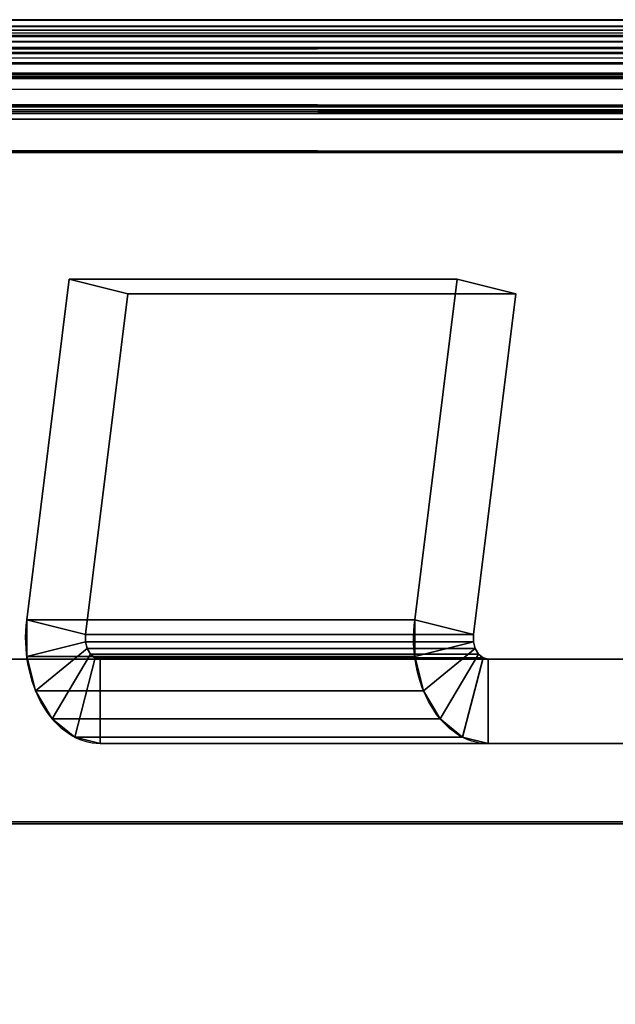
# Model space of a CAD drawing. Header units: millimetres. Extents: x -603 to 3703, y -120 to 193.
# Tile 265 of 656: x 421 to 435, y 170 to 193. Entities that reach past the tile are written whole.
import ezdxf

# ---------------------------------------------------------------- set-up
doc = ezdxf.new("R2010")
doc.units = ezdxf.units.MM
doc.layers.add('151', color=7, linetype='Continuous', true_color=0xffffff)

# ---------------------------------------------------------------- blocks, each defined once
blk = doc.blocks.new('UG_SURFACE_001')
at = {"layer": '151', "color": 252, "linetype": 'Continuous', "lineweight": 35}
for points in [[(602.5, -35, 2213), (602.5, 174.4, 2213), (-602.5, 174.4, 2213), (-602.5, -35, 2213)], [(-602.5, 174.4, 2213), (602.5, 174.4, 2213), (452.5, 174.4, 2063), (-452.5, 174.4, 2063)], [(-452.5, -35, 2063), (-452.5, 174.4, 2063), (452.5, 174.4, 2063), (452.5, -35, 2063)]]:
    blk.add_3dface(points, dxfattribs=at)
blk = doc.blocks.new('UG_SURFACE_015')
at = {"layer": '151', "color": 252, "linetype": 'Continuous', "lineweight": 35}
for points in [[(420.895, 179.234, 2051.728), (421.901, 187.3, 2050.723), (423.294, 186.953, 2049.33), (422.288, 178.887, 2050.335)], [(431.093, 187.3, 2059.915), (421.901, 187.3, 2050.723), (420.895, 179.234, 2051.728), (430.088, 179.234, 2060.92)], [(432.486, 186.953, 2058.522), (423.294, 186.953, 2049.33), (421.901, 187.3, 2050.723), (431.093, 187.3, 2059.915)], [(431.48, 178.887, 2059.528), (432.486, 186.953, 2058.522), (431.093, 187.3, 2059.915), (430.088, 179.234, 2060.92)], [(431.48, 178.887, 2059.528), (422.288, 178.887, 2050.335), (423.294, 186.953, 2049.33), (432.486, 186.953, 2058.522)], [(422.288, 178.887, 2050.335), (422.288, 178.713, 2050.335), (420.895, 178.366, 2051.728), (420.895, 179.234, 2051.728)], [(430.088, 179.234, 2060.92), (420.895, 179.234, 2051.728), (420.895, 178.366, 2051.728), (430.088, 178.366, 2060.92)], [(430.088, 179.234, 2060.92), (430.088, 178.366, 2060.92), (431.48, 178.713, 2059.528), (431.48, 178.887, 2059.528)], [(421.105, 177.55, 2051.518), (420.895, 178.366, 2051.728), (422.288, 178.713, 2050.335), (422.33, 178.55, 2050.293)], [(431.48, 178.713, 2059.528), (422.288, 178.713, 2050.335), (422.288, 178.887, 2050.335), (431.48, 178.887, 2059.528)], [(431.522, 178.55, 2059.486), (422.33, 178.55, 2050.293), (422.288, 178.713, 2050.335), (431.48, 178.713, 2059.528)], [(430.088, 178.366, 2060.92), (430.298, 177.55, 2060.711), (431.522, 178.55, 2059.486), (431.48, 178.713, 2059.528)], [(421.5, 176.885, 2051.124), (421.105, 177.55, 2051.518), (422.33, 178.55, 2050.293), (422.409, 178.417, 2050.215)], [(431.601, 178.417, 2059.407), (422.409, 178.417, 2050.215), (422.33, 178.55, 2050.293), (431.522, 178.55, 2059.486)], [(431.601, 178.417, 2059.407), (431.522, 178.55, 2059.486), (430.298, 177.55, 2060.711), (430.692, 176.885, 2060.316)], [(430.088, 178.366, 2060.92), (420.895, 178.366, 2051.728), (421.105, 177.55, 2051.518), (430.298, 177.55, 2060.711)], [(422.409, 178.417, 2050.215), (422.515, 178.33, 2050.108), (422.031, 176.451, 2050.592), (421.5, 176.885, 2051.124)], [(422.636, 176.3, 2049.987), (422.031, 176.451, 2050.592), (422.515, 178.33, 2050.108), (422.636, 178.3, 2049.987)], [(431.708, 178.33, 2059.301), (422.515, 178.33, 2050.108), (422.409, 178.417, 2050.215), (431.601, 178.417, 2059.407)], [(431.828, 178.3, 2059.18), (422.636, 178.3, 2049.987), (422.515, 178.33, 2050.108), (431.708, 178.33, 2059.301)], [(446.628, 178.3, 2037.309), (444.507, 178.3, 2035.188), (422.636, 178.3, 2049.987), (431.828, 178.3, 2059.18)], [(444.507, 178.3, 2035.188), (446.171, 178.3, 2033.524), (442.635, 178.3, 2029.988), (422.636, 178.3, 2049.987)], [(442.635, 176.3, 2029.988), (422.636, 176.3, 2049.987), (422.636, 178.3, 2049.987), (442.635, 178.3, 2029.988)], [(430.692, 176.885, 2060.316), (431.224, 176.451, 2059.784), (431.708, 178.33, 2059.301), (431.601, 178.417, 2059.407)], [(431.828, 178.3, 2059.18), (431.708, 178.33, 2059.301), (431.224, 176.451, 2059.784), (431.828, 176.3, 2059.18)], [(431.828, 178.3, 2059.18), (451.828, 178.3, 2039.181), (448.292, 178.3, 2035.645), (446.628, 178.3, 2037.309)], [(451.828, 178.3, 2039.181), (431.828, 178.3, 2059.18), (431.828, 176.3, 2059.18), (451.828, 176.3, 2039.181)], [(430.298, 177.55, 2060.711), (421.105, 177.55, 2051.518), (421.5, 176.885, 2051.124), (430.692, 176.885, 2060.316)], [(430.692, 176.885, 2060.316), (421.5, 176.885, 2051.124), (422.031, 176.451, 2050.592), (431.224, 176.451, 2059.784)], [(431.224, 176.451, 2059.784), (422.031, 176.451, 2050.592), (422.636, 176.3, 2049.987), (431.828, 176.3, 2059.18)], [(431.828, 176.3, 2059.18), (422.636, 176.3, 2049.987), (444.507, 176.3, 2035.188), (446.628, 176.3, 2037.309)], [(422.636, 176.3, 2049.987), (442.635, 176.3, 2029.988), (446.171, 176.3, 2033.524), (444.507, 176.3, 2035.188)], [(446.628, 176.3, 2037.309), (448.292, 176.3, 2035.645), (451.828, 176.3, 2039.181), (431.828, 176.3, 2059.18)]]:
    blk.add_3dface(points, dxfattribs=at)
blk = doc.blocks.new('UG_SURFACE_073')
at = {"layer": '151', "color": 7, "linetype": 'Continuous', "lineweight": 35}
for points in [[(-468.61, 193.197, 2077.111), (468.612, 193.204, 2077.112), (467.65, 193.45, 2076.15)], [(467.65, 193.45, 2076.15), (-467.65, 193.45, 2076.15), (-468.61, 193.197, 2077.111)], [(467.65, 193.45, 2076.15), (413.65, 193.45, 2022.15), (-413.65, 193.45, 2022.15), (-467.65, 193.45, 2076.15)], [(467.65, 193.3, 2076.15), (413.65, 193.3, 2022.15), (413.65, 193.45, 2022.15), (467.65, 193.45, 2076.15)], [(-469.2, 193.042, 2077.7), (469.161, 193.064, 2077.661), (468.612, 193.204, 2077.112)], [(468.612, 193.204, 2077.112), (-468.61, 193.197, 2077.111), (-469.2, 193.042, 2077.7)], [(468.749, 193.071, 2077.249), (-468.753, 193.073, 2077.253), (-467.658, 193.3, 2076.158)], [(468.657, 193.126, 2077.157), (-467.658, 193.3, 2076.158), (-467.65, 193.3, 2076.15)], [(468.657, 193.126, 2077.157), (468.749, 193.071, 2077.249), (-467.658, 193.3, 2076.158)], [(467.65, 193.3, 2076.15), (-467.65, 193.3, 2076.15), (-413.65, 193.3, 2022.15), (413.65, 193.3, 2022.15)], [(-467.65, 193.3, 2076.15), (467.65, 193.3, 2076.15), (468.657, 193.126, 2077.157)], [(469.761, 192.404, 2078.261), (-469.768, 192.412, 2078.268), (-468.837, 193.055, 2077.337)], [(-469.474, 192.788, 2077.974), (469.476, 192.79, 2077.976), (469.161, 193.064, 2077.661)], [(-469.2, 193.042, 2077.7), (-469.474, 192.788, 2077.974), (469.161, 193.064, 2077.661)], [(469.671, 192.518, 2078.171), (-468.837, 193.055, 2077.337), (-468.753, 193.073, 2077.253)], [(469.671, 192.518, 2078.171), (469.761, 192.404, 2078.261), (-468.837, 193.055, 2077.337)], [(-468.753, 193.073, 2077.253), (468.749, 193.071, 2077.249), (469.671, 192.518, 2078.171)], [(-470.187, 192.126, 2078.687), (470.172, 192.187, 2078.672), (469.476, 192.79, 2077.976)], [(469.476, 192.79, 2077.976), (-469.474, 192.788, 2077.974), (-470.187, 192.126, 2078.687)], [(470.421, 191.389, 2078.921), (-470.152, 191.955, 2078.652), (-469.805, 192.387, 2078.305)], [(470.264, 191.773, 2078.763), (-469.805, 192.387, 2078.305), (-469.768, 192.412, 2078.268)], [(470.264, 191.773, 2078.763), (470.421, 191.389, 2078.921), (-469.805, 192.387, 2078.305)], [(-469.768, 192.412, 2078.268), (469.761, 192.404, 2078.261), (470.264, 191.773, 2078.763)], [(-470.269, 192.05, 2078.769), (-470.629, 191.258, 2079.129), (470.644, 191.279, 2079.144)], [(-470.187, 192.126, 2078.687), (-470.269, 192.05, 2078.769), (470.644, 191.279, 2079.144)], [(-470.187, 192.126, 2078.687), (470.193, 192.146, 2078.693), (470.172, 192.187, 2078.672)], [(470.644, 191.279, 2079.144), (470.193, 192.146, 2078.693), (-470.187, 192.126, 2078.687)], [(470.421, 191.389, 2078.921), (-470.429, 191.394, 2078.929), (-470.152, 191.955, 2078.652)], [(470.65, 190.3, 2079.15), (-470.645, 190.481, 2079.144), (-470.486, 191.279, 2078.986)], [(-470.629, 191.258, 2079.129), (470.645, 191.273, 2079.145), (470.644, 191.279, 2079.144)], [(470.8, 190.3, 2079.3), (470.645, 191.273, 2079.145), (-470.629, 191.258, 2079.129)], [(470.545, 191.085, 2079.046), (-470.486, 191.279, 2078.986), (-470.429, 191.394, 2078.929)], [(470.545, 191.085, 2079.046), (470.65, 190.3, 2079.15), (-470.486, 191.279, 2078.986)], [(-470.429, 191.394, 2078.929), (470.421, 191.389, 2078.921), (470.545, 191.085, 2079.046)], [(-470.691, 191.121, 2079.191), (-470.8, 190.3, 2079.3), (470.8, 190.3, 2079.3)], [(-470.629, 191.258, 2079.129), (-470.691, 191.121, 2079.191), (470.8, 190.3, 2079.3)], [(470.65, 190.3, 2079.15), (-470.65, 190.3, 2079.15), (-470.645, 190.481, 2079.144)], [(-470.8, 190.3, 2079.3), (-470.8, 174.45, 2079.3), (470.8, 174.45, 2079.3), (470.8, 190.3, 2079.3)], [(470.65, 190.3, 2079.15), (470.65, 174.45, 2079.15), (-470.65, 174.45, 2079.15), (-470.65, 190.3, 2079.15)], [(470.65, 174.45, 2079.15), (470.8, 174.45, 2079.3), (-470.8, 174.45, 2079.3), (-470.65, 174.45, 2079.15)]]:
    blk.add_3dface(points, dxfattribs=at)
blk = doc.blocks.new('UG_SURFACE_075')
at = {"layer": '151', "color": 14, "linetype": 'Continuous', "lineweight": 35}
for points in [[(-468.565, 193.059, 2077.065), (468.566, 193.066, 2077.066), (467.65, 193.3, 2076.15)], [(467.65, 193.3, 2076.15), (-467.65, 193.3, 2076.15), (-468.565, 193.059, 2077.065)], [(467.65, 193.3, 2076.15), (465.65, 193.3, 2074.15), (-465.65, 193.3, 2074.15), (-467.65, 193.3, 2076.15)], [(465.65, 174.45, 2074.15), (-465.65, 174.45, 2074.15), (-465.65, 193.3, 2074.15), (465.65, 193.3, 2074.15)], [(-469.387, 192.67, 2077.887), (469.389, 192.672, 2077.889), (469.089, 192.933, 2077.589)], [(-469.126, 192.912, 2077.626), (-469.387, 192.67, 2077.887), (469.089, 192.933, 2077.589)], [(-469.126, 192.912, 2077.626), (469.089, 192.933, 2077.589), (468.566, 193.066, 2077.066)], [(468.566, 193.066, 2077.066), (-468.565, 193.059, 2077.065), (-469.126, 192.912, 2077.626)], [(-470.066, 192.039, 2078.566), (470.052, 192.097, 2078.552), (469.389, 192.672, 2077.889)], [(469.389, 192.672, 2077.889), (-469.387, 192.67, 2077.887), (-470.066, 192.039, 2078.566)], [(-470.144, 191.967, 2078.645), (-470.487, 191.212, 2078.987), (470.502, 191.232, 2079.002)], [(-470.066, 192.039, 2078.566), (-470.144, 191.967, 2078.645), (470.502, 191.232, 2079.002)], [(-470.066, 192.039, 2078.566), (470.072, 192.058, 2078.572), (470.052, 192.097, 2078.552)], [(470.502, 191.232, 2079.002), (470.072, 192.058, 2078.572), (-470.066, 192.039, 2078.566)], [(-470.546, 191.082, 2079.046), (-470.65, 190.3, 2079.15), (470.65, 190.3, 2079.15)], [(-470.487, 191.212, 2078.987), (-470.546, 191.082, 2079.046), (470.65, 190.3, 2079.15)], [(-470.487, 191.212, 2078.987), (470.502, 191.227, 2079.002), (470.502, 191.232, 2079.002)], [(470.65, 190.3, 2079.15), (470.502, 191.227, 2079.002), (-470.487, 191.212, 2078.987)], [(-470.65, 190.3, 2079.15), (-470.65, 174.45, 2079.15), (470.65, 174.45, 2079.15), (470.65, 190.3, 2079.15)], [(465.65, 174.45, 2074.15), (470.65, 174.45, 2079.15), (-470.65, 174.45, 2079.15), (-465.65, 174.45, 2074.15)]]:
    blk.add_3dface(points, dxfattribs=at)
blk = doc.blocks.new('UG_SURFACE_076')
at = {"layer": '151', "color": 41, "linetype": 'Continuous', "lineweight": 35}
for points in [[(-465.65, 193.3, 2074.15), (-465.65, 178.3, 2074.15), (465.65, 178.3, 2074.15), (465.65, 193.3, 2074.15)], [(465.65, 193.3, 2074.15), (415.65, 193.3, 2024.15), (-415.65, 193.3, 2024.15), (-465.65, 193.3, 2074.15)], [(415.65, 193.3, 2024.15), (465.65, 193.3, 2074.15), (465.65, 178.3, 2074.15), (415.65, 178.3, 2024.15)], [(415.65, 178.3, 2024.15), (465.65, 178.3, 2074.15), (-465.65, 178.3, 2074.15), (-415.65, 178.3, 2024.15)]]:
    blk.add_3dface(points, dxfattribs=at)
blk = doc.blocks.new('UG_SURFACE_078')
at = {"layer": '151', "color": 7, "linetype": 'Continuous', "lineweight": 35}
for points in [[(467.65, 193.45, 2076.15), (467.65, 193.45, -4), (413.65, 193.45, -4), (413.65, 193.45, 2022.15)], [(413.65, 193.45, -4), (467.65, 193.45, -4), (467.65, 193.3, -4), (413.65, 193.3, -4)], [(467.65, 193.45, 2076.15), (413.65, 193.45, 2022.15), (413.65, 193.3, 2022.15), (467.65, 193.3, 2076.15)], [(467.65, 193.3, 2076.15), (413.65, 193.3, 2022.15), (413.65, 193.3, -4), (467.65, 193.3, -4)]]:
    blk.add_3dface(points, dxfattribs=at)
blk = doc.blocks.new('UG_SURFACE_079')
at = {"layer": '151', "color": 41, "linetype": 'Continuous', "lineweight": 35}
for points in [[(465.65, 193.3, 2074.15), (465.65, 193.3, -4), (415.65, 193.3, -4), (415.65, 193.3, 2024.15)], [(465.65, 178.3, -4), (415.65, 178.3, -4), (415.65, 193.3, -4), (465.65, 193.3, -4)], [(415.65, 178.3, 2024.15), (465.65, 178.3, 2074.15), (465.65, 193.3, 2074.15), (415.65, 193.3, 2024.15)], [(415.65, 178.3, 2024.15), (415.65, 178.3, -4), (465.65, 178.3, -4), (465.65, 178.3, 2074.15)]]:
    blk.add_3dface(points, dxfattribs=at)

msp = doc.modelspace()

# ---------------------------------------------------------------- linework, layer by layer
at = {"layer": '151', "color": 252, "linetype": 'Continuous', "lineweight": -3, "true_color": 0x939598}
for p, q in [((-467.65, 193.45, 2076.15), (467.65, 193.45, 2076.15)), ((413.65, 193.45, 2022.15), (467.65, 193.45, 2076.15)), ((467.65, 193.45, 2076.15), (413.65, 193.45, 2022.15)), ((467.65, 193.45, -4), (413.65, 193.45, -4)), ((-467.65, 193.3, 2076.15), (467.65, 193.3, 2076.15)), ((-465.65, 193.3, 2074.15), (465.65, 193.3, 2074.15)), ((-465.65, 193.3, 2074.15), (465.65, 193.3, 2074.15)), ((467.65, 193.3, 2076.15), (413.65, 193.3, 2022.15)), ((467.65, 193.3, -4), (413.65, 193.3, -4)), ((413.65, 193.3, 2022.15), (467.65, 193.3, 2076.15)), ((415.65, 193.3, -4), (465.65, 193.3, -4)), ((415.65, 193.3, 2024.15), (465.65, 193.3, 2074.15)), ((465.65, 193.3, 2074.15), (415.65, 193.3, 2024.15)), ((-470.8, 190.3, 2079.3), (470.8, 190.3, 2079.3)), ((-470.65, 190.3, 2079.15), (470.65, 190.3, 2079.15)), ((-470.65, 190.3, 2079.15), (470.65, 190.3, 2079.15)), ((420.895, 179.234, 2051.728), (421.901, 187.3, 2050.723)), ((421.901, 187.3, 2050.723), (423.294, 186.953, 2049.33)), ((421.901, 187.3, 2050.723), (431.093, 187.3, 2059.915)), ((430.088, 179.234, 2060.921), (431.093, 187.3, 2059.915)), ((431.093, 187.3, 2059.915), (432.486, 186.953, 2058.522)), ((423.294, 186.953, 2049.33), (422.288, 178.887, 2050.335)), ((423.294, 186.953, 2049.33), (432.486, 186.953, 2058.522)), ((432.486, 186.953, 2058.522), (431.48, 178.887, 2059.528)), ((420.895, 179.234, 2051.728), (430.088, 179.234, 2060.921)), ((420.895, 179.234, 2051.728), (430.088, 179.234, 2060.921)), ((422.288, 178.887, 2050.335), (431.48, 178.887, 2059.528)), ((-465.65, 178.3, 2074.15), (465.65, 178.3, 2074.15)), ((465.65, 178.3, 2074.15), (415.65, 178.3, 2024.15)), ((415.65, 178.3, 2024.15), (465.65, 178.3, 2074.15)), ((465.65, 178.3, -4), (415.65, 178.3, -4)), ((422.636, 178.3, 2049.987), (431.828, 178.3, 2059.18)), ((422.636, 178.3, 2049.987), (442.635, 178.3, 2029.988)), ((431.828, 178.3, 2059.18), (451.828, 178.3, 2039.18)), ((442.635, 176.3, 2029.988), (422.636, 176.3, 2049.987)), ((422.636, 176.3, 2049.987), (431.828, 176.3, 2059.18)), ((451.828, 176.3, 2039.18), (431.828, 176.3, 2059.18)), ((-602.5, 174.4, 2213), (602.5, 174.4, 2213)), ((-470.8, 174.45, 2079.3), (470.8, 174.45, 2079.3)), ((-470.65, 174.45, 2079.15), (470.65, 174.45, 2079.15)), ((-470.65, 174.45, 2079.15), (470.65, 174.45, 2079.15)), ((-465.65, 174.45, 2074.15), (465.65, 174.45, 2074.15)), ((452.5, 174.4, 2063), (-452.5, 174.4, 2063))]:
    msp.add_line(p, q, dxfattribs=at)
at = {"layer": '151', "color": 252, "linetype": 'Continuous', "lineweight": -3, "true_color": 0x939598, "extrusion": (-0.707107, -6.12323e-17, -0.707107)}
for centre, start in [((-178.8, 1150.711, -1748.409), 360), ((-178.8, 1150.711, -1761.409), 0)]:
    msp.add_arc(centre, 2.5, start, 100, dxfattribs=at)
at = {"layer": '151', "color": 252, "linetype": 'Continuous', "lineweight": -3, "true_color": 0x939598, "extrusion": (0.707107, 6.12323e-17, 0.707107)}
for centre in [(178.8, 1150.711, 1748.409), (178.8, 1150.711, 1761.409)]:
    msp.add_arc(centre, 0.5, 80, 180, dxfattribs=at)
at = {"layer": '151', "color": 252, "linetype": 'Continuous', "lineweight": -3, "true_color": 0x939598}
msp.add_open_spline([(-467.65, 193.3, 2076.15), (-155.883, 193.3, 2076.15), (155.883, 193.3, 2076.15), (467.65, 193.3, 2076.15)], degree=3, dxfattribs=at)

# ---------------------------------------------------------------- block references
for name in ['UG_SURFACE_073', 'UG_SURFACE_078', 'UG_SURFACE_075', 'UG_SURFACE_076', 'UG_SURFACE_079', 'UG_SURFACE_015', 'UG_SURFACE_001']:
    msp.add_blockref(name, (0, 0), dxfattribs=at)

doc.saveas('drawing.dxf')
